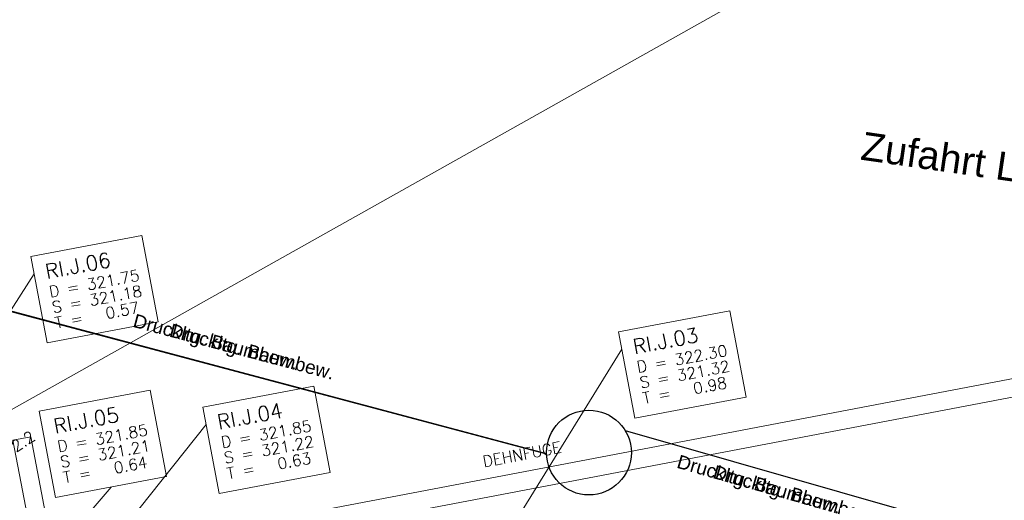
# Model space of a CAD drawing. Header units: metres. Extents: x -502 to 161, y -108 to 174.
# Tile 556 of 776: x -116 to -98, y 24 to 33. Entities that reach past the tile are written whole.
import ezdxf

# ---------------------------------------------------------------- set-up
doc = ezdxf.new("R2010")
doc.units = ezdxf.units.M
doc.header["$LTSCALE"] = 0.1
for name, color, linetype in [('BRI31-005.06-5f07-Koordinierung Lageplan 4. BA ZOB Fernbusbahnh', 7, 'Continuous'), ('BRI31-005.07-5f08-Koordinierung Lageplan 4. BA Radstation - Seeterrasse 2023-05-31', 7, 'Continuous'), ('BRI32-005.03-5f06-Koordinierung Schemaplan 4 BA ZOB Teilbereich 2 Ost - Bahnhofsallee 2023-01-21', 7, 'Continuous')]:
    doc.layers.add(name, color=color, linetype=linetype)
doc.styles.add('Arial', font='arial.ttf')
doc.styles.add('Txt', font='txt_____.ttf')

msp = doc.modelspace()

# ---------------------------------------------------------------- linework, layer by layer
at = {"layer": 'BRI31-005.06-5f07-Koordinierung Lageplan 4. BA ZOB Fernbusbahnh', "color": 142, "linetype": 'Continuous', "lineweight": 30, "true_color": 0x0099cc, "transparency": 33554687, "flags": 128}
msp.add_lwpolyline([(-196.887, 12.303), (-136.367, 23.83), (-135.153, 24.061), (-128.285, 26.567), (-128.285, 26.567, -0.040166), (-126.738, 26.994), (-126.738, 26.994), (-121.272, 28.042), (-121.272, 28.042, -0.112761), (-116.821, 27.884), (-116.821, 27.884), (-106.398, 25.113)], format="xyb", dxfattribs=at)
at = {"layer": 'BRI31-005.06-5f07-Koordinierung Lageplan 4. BA ZOB Fernbusbahnh', "color": 7, "linetype": 'Continuous', "lineweight": 13, "transparency": 33554687}
msp.add_polyline3d([(-96.927, 36.535, 321.741), (-127.658, 19.267, 321.092), (-131.578, 16.809, 321.085), (-145.231, 10.337, 321.23), (-159.133, 4.186, 321.202), (-170.686, -0.622, 321.253), (-175.344, -2.462, 321.254), (-188.171, -7.386, 321.247), (-196.847, -10.555, 321.347), (-209.185, -14.902, 321.401), (-222.875, -19.518, 321.402), (-237.241, -24.247, 321.376)], dxfattribs=at)
at = {"layer": 'BRI31-005.07-5f08-Koordinierung Lageplan 4. BA Radstation - Seeterrasse 2023-05-31', "color": 1, "linetype": 'Continuous', "lineweight": 20, "true_color": 0xff0000, "transparency": 33554687}
for p, q in [((-117.373, 25.304), (-115.458, 28.295)), ((-117.373, 25.304), (-115.458, 28.295)), ((-106.877, 24.031), (-105.067, 26.964)), ((-106.877, 24.031), (-105.067, 26.964)), ((-114.629, 22.844), (-112.418, 25.631)), ((-114.629, 22.844), (-112.418, 25.631)), ((-115.662, 22.685), (-114.097, 24.523)), ((-115.662, 22.685), (-114.097, 24.523))]:
    msp.add_line(p, q, dxfattribs=at)
at = {"layer": 'BRI31-005.07-5f08-Koordinierung Lageplan 4. BA Radstation - Seeterrasse 2023-05-31', "color": 142, "linetype": 'Continuous', "lineweight": 30, "true_color": 0x0099cc, "transparency": 33554687}
msp.add_line((-105.009, 25.524), (-98.863, 23.767), dxfattribs=at)
msp.add_line((-105.009, 25.524), (-98.863, 23.767), dxfattribs=at)
at = {"layer": 'BRI31-005.07-5f08-Koordinierung Lageplan 4. BA Radstation - Seeterrasse 2023-05-31', "color": 7, "linetype": 'Continuous', "lineweight": 13, "transparency": 33554687, "flags": 128}
for points in [[(-115.515, 28.6), (-113.55, 28.973), (-113.261, 27.446), (-115.226, 27.073), (-115.515, 28.6)], [(-115.515, 28.6), (-113.55, 28.973), (-113.261, 27.446), (-115.226, 27.073), (-115.515, 28.6)], [(-105.124, 27.269), (-103.159, 27.642), (-102.87, 26.115), (-104.835, 25.742), (-105.124, 27.269)], [(-105.124, 27.269), (-103.159, 27.642), (-102.87, 26.115), (-104.835, 25.742), (-105.124, 27.269)], [(-112.475, 25.936), (-110.51, 26.309), (-110.221, 24.782), (-112.186, 24.409), (-112.475, 25.936)], [(-112.475, 25.936), (-110.51, 26.309), (-110.221, 24.782), (-112.186, 24.409), (-112.475, 25.936)], [(-115.369, 25.863), (-113.404, 26.236), (-113.115, 24.709), (-115.08, 24.336), (-115.369, 25.863)], [(-115.369, 25.863), (-113.404, 26.236), (-113.115, 24.709), (-115.08, 24.336), (-115.369, 25.863)]]:
    msp.add_lwpolyline(points, dxfattribs=at)
at = {"layer": 'BRI31-005.07-5f08-Koordinierung Lageplan 4. BA Radstation - Seeterrasse 2023-05-31', "color": 1, "linetype": 'Continuous', "lineweight": 20, "true_color": 0xff0000, "transparency": 33554687, "flags": 128}
for points in [[(-115.515, 28.6), (-113.55, 28.973), (-113.261, 27.446), (-115.226, 27.073), (-115.515, 28.6)], [(-115.515, 28.6), (-113.55, 28.973), (-113.261, 27.446), (-115.226, 27.073), (-115.515, 28.6)], [(-105.124, 27.269), (-103.159, 27.642), (-102.87, 26.115), (-104.835, 25.742), (-105.124, 27.269)], [(-105.124, 27.269), (-103.159, 27.642), (-102.87, 26.115), (-104.835, 25.742), (-105.124, 27.269)], [(-112.475, 25.936), (-110.51, 26.309), (-110.221, 24.782), (-112.186, 24.409), (-112.475, 25.936)], [(-112.475, 25.936), (-110.51, 26.309), (-110.221, 24.782), (-112.186, 24.409), (-112.475, 25.936)], [(-115.369, 25.863), (-113.404, 26.236), (-113.115, 24.709), (-115.08, 24.336), (-115.369, 25.863)], [(-115.369, 25.863), (-113.404, 26.236), (-113.115, 24.709), (-115.08, 24.336), (-115.369, 25.863)]]:
    msp.add_lwpolyline(points, dxfattribs=at)
at = {"layer": 'BRI31-005.07-5f08-Koordinierung Lageplan 4. BA Radstation - Seeterrasse 2023-05-31', "color": 142, "linetype": 'Continuous', "lineweight": 30, "true_color": 0x0099cc, "transparency": 33554687, "flags": 128}
msp.add_lwpolyline([(-196.887, 12.303), (-136.367, 23.83), (-135.153, 24.061), (-128.285, 26.567), (-128.285, 26.567, -0.040166), (-126.738, 26.994), (-126.738, 26.994), (-121.272, 28.042), (-121.272, 28.042, -0.112761), (-116.821, 27.884), (-116.821, 27.884), (-106.398, 25.113)], format="xyb", dxfattribs=at)
msp.add_lwpolyline([(-196.887, 12.303), (-136.367, 23.83), (-135.153, 24.061), (-128.285, 26.567), (-128.285, 26.567, -0.040166), (-126.738, 26.994), (-126.738, 26.994), (-121.272, 28.042), (-121.272, 28.042, -0.112761), (-116.821, 27.884), (-116.821, 27.884), (-106.398, 25.113)], format="xyb", dxfattribs=at)
at = {"layer": 'BRI31-005.07-5f08-Koordinierung Lageplan 4. BA Radstation - Seeterrasse 2023-05-31', "color": 142, "linetype": 'Continuous', "lineweight": 30, "true_color": 0x0099cc, "transparency": 33554687}
msp.add_circle((-105.648, 25.133), 0.75, dxfattribs=at)
msp.add_circle((-105.648, 25.133), 0.75, dxfattribs=at)
at = {"layer": 'BRI32-005.03-5f06-Koordinierung Schemaplan 4 BA ZOB Teilbereich 2 Ost - Bahnhofsallee 2023-01-21', "color": 1, "linetype": 'Continuous', "lineweight": 20, "true_color": 0xff0000, "transparency": 33554687}
for p, q in [((-117.373, 25.304), (-115.458, 28.295)), ((-106.877, 24.031), (-105.067, 26.964)), ((-114.629, 22.844), (-112.418, 25.631)), ((-115.662, 22.685), (-114.097, 24.523))]:
    msp.add_line(p, q, dxfattribs=at)
at = {"layer": 'BRI32-005.03-5f06-Koordinierung Schemaplan 4 BA ZOB Teilbereich 2 Ost - Bahnhofsallee 2023-01-21', "color": 142, "linetype": 'Continuous', "lineweight": 30, "true_color": 0x0099cc, "transparency": 33554687}
for p, q in [((-106.398, 25.113), (-116.095, 27.691)), ((-105.009, 25.524), (-98.863, 23.767))]:
    msp.add_line(p, q, dxfattribs=at)
at = {"layer": 'BRI32-005.03-5f06-Koordinierung Schemaplan 4 BA ZOB Teilbereich 2 Ost - Bahnhofsallee 2023-01-21', "color": 7, "linetype": 'Continuous', "lineweight": 9, "transparency": 33554687}
msp.add_line((-115.832, 25.35), (-115.517, 25.41), dxfattribs=at)
at = {"layer": 'BRI32-005.03-5f06-Koordinierung Schemaplan 4 BA ZOB Teilbereich 2 Ost - Bahnhofsallee 2023-01-21', "color": 7, "linetype": 'Continuous', "lineweight": 20, "transparency": 33554687, "flags": 128}
for points in [[(-115.517, 25.41), (-115.098, 23.209), (-78.253, 30.235)], [(-115.832, 25.35), (-115.352, 22.835), (-78.193, 29.921)]]:
    msp.add_lwpolyline(points, dxfattribs=at)
at = {"layer": 'BRI32-005.03-5f06-Koordinierung Schemaplan 4 BA ZOB Teilbereich 2 Ost - Bahnhofsallee 2023-01-21', "color": 7, "linetype": 'Continuous', "lineweight": 13, "transparency": 33554687, "flags": 128}
for points in [[(-115.515, 28.6), (-113.55, 28.973), (-113.261, 27.446), (-115.226, 27.073), (-115.515, 28.6)], [(-105.124, 27.269), (-103.159, 27.642), (-102.87, 26.115), (-104.835, 25.742), (-105.124, 27.269)], [(-112.475, 25.936), (-110.51, 26.309), (-110.221, 24.782), (-112.186, 24.409), (-112.475, 25.936)], [(-115.369, 25.863), (-113.404, 26.236), (-113.115, 24.709), (-115.08, 24.336), (-115.369, 25.863)]]:
    msp.add_lwpolyline(points, dxfattribs=at)
at = {"layer": 'BRI32-005.03-5f06-Koordinierung Schemaplan 4 BA ZOB Teilbereich 2 Ost - Bahnhofsallee 2023-01-21', "color": 1, "linetype": 'Continuous', "lineweight": 20, "true_color": 0xff0000, "transparency": 33554687, "flags": 128}
for points in [[(-115.515, 28.6), (-113.55, 28.973), (-113.261, 27.446), (-115.226, 27.073), (-115.515, 28.6)], [(-105.124, 27.269), (-103.159, 27.642), (-102.87, 26.115), (-104.835, 25.742), (-105.124, 27.269)], [(-112.475, 25.936), (-110.51, 26.309), (-110.221, 24.782), (-112.186, 24.409), (-112.475, 25.936)], [(-115.369, 25.863), (-113.404, 26.236), (-113.115, 24.709), (-115.08, 24.336), (-115.369, 25.863)]]:
    msp.add_lwpolyline(points, dxfattribs=at)
at = {"layer": 'BRI32-005.03-5f06-Koordinierung Schemaplan 4 BA ZOB Teilbereich 2 Ost - Bahnhofsallee 2023-01-21', "color": 142, "linetype": 'Continuous', "lineweight": 30, "true_color": 0x0099cc, "transparency": 33554687}
msp.add_circle((-105.648, 25.133), 0.75, dxfattribs=at)

# ---------------------------------------------------------------- texts
at = {"layer": 'BRI31-005.07-5f08-Koordinierung Lageplan 4. BA Radstation - Seeterrasse 2023-05-31', "color": 1, "true_color": 0xff0000, "transparency": 33554687, "attachment_point": 1, "line_spacing_factor": 0.25}
for s, insert, char_height, rotation, style in [('Zufahrt LKW', (-100.791, 30.813), 0.5, 351.7871, 'Arial'), ('RI.J.06', (-115.282, 28.46), 0.26, 10.737, 'Txt'), ('RI.J.06', (-115.282, 28.46), 0.26, 10.737, 'Txt'), ('D = 321.75', (-115.208, 28.073), 0.2, 10.737, 'Txt'), ('D = 321.75', (-115.208, 28.073), 0.2, 10.737, 'Txt'), ('S = 321.18', (-115.156, 27.797), 0.2, 10.737, 'Txt'), ('S = 321.18', (-115.156, 27.797), 0.2, 10.737, 'Txt'), ('T =   0.57', (-115.104, 27.522), 0.2, 10.737, 'Txt'), ('T =   0.57', (-115.104, 27.522), 0.2, 10.737, 'Txt'), ('RI.J.03', (-104.891, 27.129), 0.26, 10.737, 'Txt'), ('RI.J.03', (-104.891, 27.129), 0.26, 10.737, 'Txt'), ('D = 322.30', (-104.817, 26.742), 0.2, 10.737, 'Txt'), ('D = 322.30', (-104.817, 26.742), 0.2, 10.737, 'Txt'), ('S = 321.32', (-104.765, 26.466), 0.2, 10.737, 'Txt'), ('S = 321.32', (-104.765, 26.466), 0.2, 10.737, 'Txt'), ('T =   0.98', (-104.713, 26.191), 0.2, 10.737, 'Txt'), ('T =   0.98', (-104.713, 26.191), 0.2, 10.737, 'Txt'), ('RI.J.04', (-112.242, 25.796), 0.26, 10.737, 'Txt'), ('RI.J.04', (-112.242, 25.796), 0.26, 10.737, 'Txt'), ('RI.J.05', (-115.136, 25.723), 0.26, 10.737, 'Txt'), ('RI.J.05', (-115.136, 25.723), 0.26, 10.737, 'Txt'), ('D = 321.85', (-112.168, 25.409), 0.2, 10.737, 'Txt'), ('D = 321.85', (-112.168, 25.409), 0.2, 10.737, 'Txt'), ('2.2', (-115.888, 25.298), 0.2, 33.1567, 'Txt'), ('2.2', (-115.888, 25.298), 0.2, 33.1567, 'Txt'), ('D = 321.85', (-115.062, 25.336), 0.2, 10.737, 'Txt'), ('D = 321.85', (-115.062, 25.336), 0.2, 10.737, 'Txt'), ('S = 321.21', (-115.01, 25.06), 0.2, 10.737, 'Txt'), ('S = 321.21', (-115.01, 25.06), 0.2, 10.737, 'Txt'), ('S = 321.22', (-112.116, 25.133), 0.2, 10.737, 'Txt'), ('S = 321.22', (-112.116, 25.133), 0.2, 10.737, 'Txt'), ('T =   0.64', (-114.958, 24.785), 0.2, 10.737, 'Txt'), ('T =   0.64', (-114.958, 24.785), 0.2, 10.737, 'Txt'), ('T =   0.63', (-112.064, 24.858), 0.2, 10.737, 'Txt'), ('T =   0.63', (-112.064, 24.858), 0.2, 10.737, 'Txt')]:
    msp.add_mtext(s, dxfattribs=dict(at, insert=insert, char_height=char_height, rotation=rotation, style=style))
at = {"layer": 'BRI31-005.07-5f08-Koordinierung Lageplan 4. BA Radstation - Seeterrasse 2023-05-31', "color": 5, "true_color": 0x0000ff, "transparency": 33554687, "char_height": 0.24, "attachment_point": 1, "line_spacing_factor": 0.25, "style": 'Arial'}
for insert, rotation in [((-113.021, 27.421), 345.1102), ((-113.021, 27.421), 345.1102), ((-103.407, 24.916), 344.0397), ((-103.407, 24.916), 344.0397)]:
    msp.add_mtext('Druckltg. Baumbew.', dxfattribs=dict(at, insert=insert, rotation=rotation))
at = {"layer": 'BRI32-005.03-5f06-Koordinierung Schemaplan 4 BA ZOB Teilbereich 2 Ost - Bahnhofsallee 2023-01-21', "color": 1, "true_color": 0xff0000, "transparency": 33554687, "attachment_point": 1, "line_spacing_factor": 0.25, "style": 'Txt'}
for s, insert, char_height, rotation in [('RI.J.06', (-115.282, 28.46), 0.26, 10.737), ('D = 321.75', (-115.208, 28.073), 0.2, 10.737), ('S = 321.18', (-115.156, 27.797), 0.2, 10.737), ('T =   0.57', (-115.104, 27.522), 0.2, 10.737), ('RI.J.03', (-104.891, 27.129), 0.26, 10.737), ('D = 322.30', (-104.817, 26.742), 0.2, 10.737), ('S = 321.32', (-104.765, 26.466), 0.2, 10.737), ('T =   0.98', (-104.713, 26.191), 0.2, 10.737), ('RI.J.04', (-112.242, 25.796), 0.26, 10.737), ('RI.J.05', (-115.136, 25.723), 0.26, 10.737), ('D = 321.85', (-112.168, 25.409), 0.2, 10.737), ('2.2', (-115.888, 25.298), 0.2, 33.1567), ('D = 321.85', (-115.062, 25.336), 0.2, 10.737), ('S = 321.21', (-115.01, 25.06), 0.2, 10.737), ('S = 321.22', (-112.116, 25.133), 0.2, 10.737), ('DEHNFUGE', (-107.541, 25.068), 0.2, 10.7963), ('T =   0.64', (-114.958, 24.785), 0.2, 10.737), ('T =   0.63', (-112.064, 24.858), 0.2, 10.737)]:
    msp.add_mtext(s, dxfattribs=dict(at, insert=insert, char_height=char_height, rotation=rotation))
at = {"layer": 'BRI32-005.03-5f06-Koordinierung Schemaplan 4 BA ZOB Teilbereich 2 Ost - Bahnhofsallee 2023-01-21', "color": 5, "true_color": 0x0000ff, "transparency": 33554687, "char_height": 0.24, "attachment_point": 1, "line_spacing_factor": 0.25, "style": 'Arial'}
for insert, rotation in [((-113.663, 27.592), 345.1102), ((-104.045, 25.099), 344.0397)]:
    msp.add_mtext('Druckltg. Baumbew.', dxfattribs=dict(at, insert=insert, rotation=rotation))

doc.saveas('drawing.dxf')
